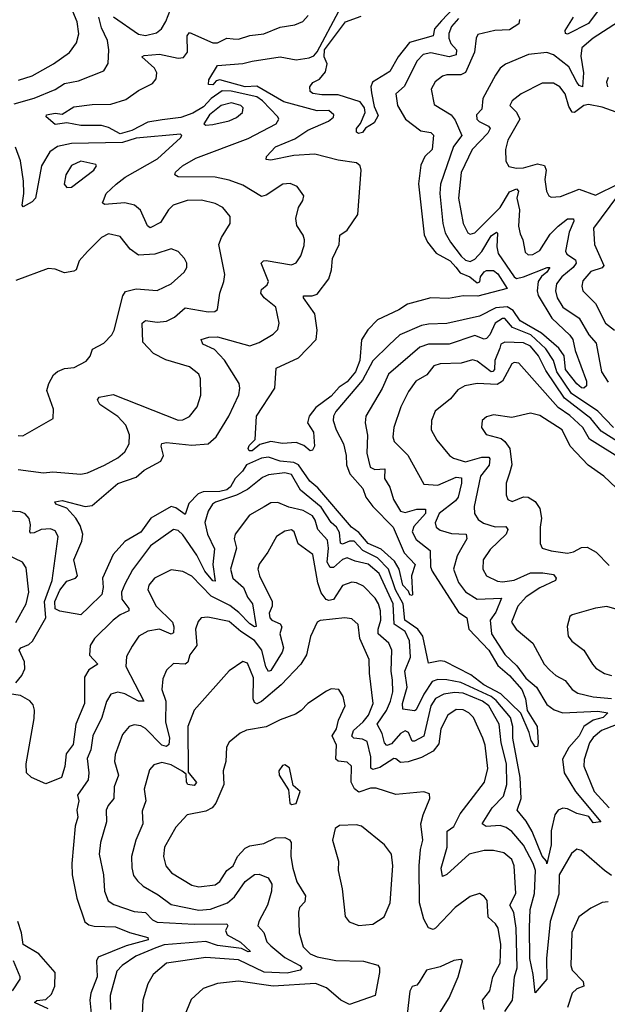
# Model space of a CAD drawing. Extents: x 1552033 to 1694788, y 811965 to 917215.
# Tile 528 of 632: x 1641212 to 1643746, y 899707 to 903955. Entities that reach past the tile are written whole.
import ezdxf

# ---------------------------------------------------------------- set-up
doc = ezdxf.new("R2010")
doc.units = 0

msp = doc.modelspace()

# ---------------------------------------------------------------- linework, layer by layer
at = {"layer": '0CON20XD'}
for points in [[(1643138.7, 904065), (1643030.9, 903949.1), (1643001.6, 903915), (1642994.7, 903885.3), (1642893.5, 903856.5), (1642844.2, 903795), (1642808.5, 903731.5), (1642734.2, 903685.8), (1642726.8, 903665), (1642729.2, 903639.2), (1642740.7, 903580.7), (1642758.8, 903541.2), (1642740.2, 903509.8), (1642703.2, 903486.8), (1642691.2, 903468.8), (1642673.8, 903463.8), (1642665, 903470), (1642664.8, 903485), (1642682.4, 903507.6), (1642702.5, 903555), (1642698.6, 903575), (1642680.5, 903600.5), (1642585, 903630.6), (1642515, 903630.4), (1642476.5, 903636.5), (1642465.3, 903645.3), (1642462.7, 903665), (1642476.6, 903683.4), (1642505, 903697.8), (1642530.5, 903729.5), (1642538, 903765), (1642524.9, 903795), (1642526.1, 903825), (1642616.9, 903945), (1642685, 903970.5)], [(1641206.1, 903693.9), (1641265, 903712.4), (1641357.5, 903765), (1641426.2, 903813.8), (1641456.4, 903855), (1641466.9, 903893.1), (1641459.4, 903945), (1641422.3, 904035)], [(1641616.6, 903966.6), (1641725, 903891.6), (1641755, 903886.8), (1641802.3, 903897.7), (1641823.1, 903915), (1641842.9, 903947.1), (1641861.8, 903998.2)], [(1642437.7, 902117.7), (1642405, 902130.6), (1642345, 902125.8), (1642295, 902135.5), (1642248.1, 902121.9), (1642215, 902094.8), (1642201.4, 902095), (1642197.7, 902105), (1642202.1, 902117.9), (1642226.9, 902143.1), (1642233.1, 902245), (1642312.7, 902365), (1642318.6, 902451.4), (1642414.7, 902495.3), (1642490, 902575), (1642494.7, 902615.3), (1642485.2, 902685.2), (1642435.7, 902755), (1642436.4, 902763.6), (1642472.8, 902762.8), (1642495, 902770), (1642545, 902836.7), (1642557.3, 902875), (1642561.6, 902925), (1642589.3, 902985), (1642592.5, 903025), (1642625, 903046.9), (1642670.9, 903115), (1642685.3, 903305), (1642680, 903325), (1642665, 903337.1), (1642585, 903348.4), (1642485, 903375.3), (1642395, 903368.9), (1642295, 903349.1), (1642275, 903351.2), (1642276, 903365), (1642315, 903406.5), (1642399, 903441), (1642455, 903477.8), (1642543.5, 903516.5), (1642565.7, 903534.3), (1642566.7, 903545), (1642545, 903562.6), (1642495, 903561.9), (1642350.8, 903600.8), (1642235, 903668.5), (1642185, 903665.3), (1642075.2, 903694.8), (1642058.9, 903691.1), (1642045, 903674.1), (1642026, 903675), (1642027.1, 903695), (1642065, 903757.5), (1642175, 903765.4), (1642215, 903776.5), (1642335, 903794.2), (1642405, 903781.2), (1642460.1, 903789.9), (1642480.7, 903799.3), (1642495, 903816.6), (1642588, 903992)], [(1643725, 904017.1), (1643665, 903938.7), (1643575, 903892), (1643565.5, 903895.5), (1643565, 903908.8), (1643601, 903965)], [(1644115, 903981.7), (1644055, 903948.2), (1644021.9, 903951.9), (1643955, 903943.9), (1643868.1, 903951.9), (1643795, 903945.3), (1643685, 903874.7), (1643637.2, 903832.8), (1643632.3, 903797.7), (1643644.5, 903725.5), (1643638.8, 903665), (1643625, 903670.9), (1643615, 903685.4), (1643581, 903751)], [(1641188.4, 903591.6), (1641275, 903615.7), (1641365, 903653.3), (1641405, 903680), (1641465, 903691.2), (1641575.4, 903734.6), (1641593.7, 903766.3), (1641596.6, 903825), (1641590.5, 903865), (1641565, 903920), (1641553.9, 903966.1)], [(1643368.2, 903955), (1643365, 903936.2), (1643325, 903910.3), (1643261.9, 903908.1), (1643188.7, 903891.3), (1643181.1, 903875), (1643173.5, 903815), (1643135, 903727.1), (1643115, 903716.9), (1643055, 903717.5), (1643035, 903711.1), (1643003.3, 903686.8), (1642987.1, 903655), (1642999.3, 903589.3), (1643072.5, 903545), (1643090.9, 903520.9), (1643119.6, 903455), (1643082.6, 903407.4), (1643026.6, 903245), (1643024.8, 903204.8), (1643036.6, 903075), (1643047.5, 903035), (1643069.5, 902995), (1643115.9, 902935), (1643135, 902917.8), (1643155, 902912.1), (1643175, 902922.1), (1643205, 902954.1), (1643245, 903022.2), (1643268.4, 903038.4), (1643273.2, 903033.2), (1643270.1, 902975), (1643275.4, 902945.4), (1643345, 902844.8), (1643355, 902838.3), (1643385, 902844.9), (1643486.4, 902886.4), (1643499.2, 902885), (1643485.6, 902865), (1643462.5, 902847.5), (1643448.8, 902825), (1643444.6, 902785), (1643448.6, 902765), (1643506.9, 902666.9), (1643585, 902594.1), (1643597.6, 902575), (1643607.2, 902527.2), (1643656.8, 902395), (1643656.4, 902375), (1643645.3, 902364.7), (1643635, 902366.2), (1643615, 902383.5), (1643566.2, 902445), (1643560, 902505), (1643537.4, 902537.4), (1643462.9, 902602.9), (1643370.6, 902655), (1643339.9, 902699.9), (1643315, 902715.4), (1643265, 902711.9), (1643195, 902675.2), (1643055, 902643.9), (1642975, 902641.9), (1642945, 902635.6), (1642851.8, 902595), (1642805, 902552.5), (1642735, 902482.5), (1642690.8, 902399.2), (1642575.8, 902265), (1642565.3, 902245), (1642564.1, 902225), (1642576.3, 902185), (1642608.1, 902125), (1642619.6, 902075), (1642621.3, 902035), (1642636.2, 901995), (1642692.3, 901932.3), (1642705.5, 901895.5), (1642735.2, 901855.2), (1642823.3, 901765), (1642869.6, 901655), (1642917.9, 901605), (1642902.5, 901555), (1642906.2, 901475), (1642905, 901470), (1642895, 901473.3), (1642889.4, 901489.4), (1642865, 901514.7), (1642849, 901585), (1642829, 901619), (1642771.1, 901671.1), (1642715, 901695.7), (1642675, 901742.3), (1642642.4, 901765), (1642498.5, 901935), (1642464.1, 901964.1), (1642414.4, 902034.4), (1642395, 902044.4), (1642335, 902049.8), (1642285, 902067.3), (1642255, 902063.7), (1642190, 902035), (1642173.3, 902006.7), (1642141.7, 901975), (1642120.9, 901939.1), (1642105, 901926.7), (1642075, 901918.9), (1642002.7, 901917.3), (1641981.3, 901908.7), (1641942.1, 901867.9), (1641925, 901820.4), (1641885, 901848.3), (1641865, 901854.1), (1641777.9, 901805), (1641735, 901744.5), (1641665.7, 901704.3), (1641615, 901647.5), (1641569.4, 901545), (1641572.2, 901505), (1641565.5, 901474.5), (1641509.6, 901420.4), (1641475, 901387.5), (1641385, 901402.5), (1641365, 901413.3), (1641364.1, 901445), (1641385, 901493.3), (1641415, 901532.2), (1641453.1, 901545), (1641460.6, 901555), (1641445.3, 901625), (1641479.3, 901705), (1641484.5, 901735), (1641473.2, 901773.2), (1641454.1, 901804.1), (1641415, 901847.8), (1641368, 901865), (1641364, 901875), (1641395, 901880.4), (1641495, 901854.7), (1641525, 901859.2), (1641635, 901954.3), (1641715, 901981.1), (1641748.2, 902011.8), (1641820.3, 902049.7), (1641831.8, 902075), (1641821.8, 902115), (1641825, 902127.1), (1641845, 902131.2), (1641955, 902119.5), (1642025, 902124.6), (1642059.1, 902155), (1642113.3, 902245), (1642156.6, 902336.6), (1642162.1, 902365), (1642157.9, 902385), (1642095, 902485.3), (1642051.6, 902531.6), (1642001.9, 902555), (1641994, 902575), (1642027.5, 902585), (1642065, 902587), (1642205, 902547.2), (1642245, 902562.5), (1642305, 902598.1), (1642325, 902618), (1642331.5, 902645), (1642316.5, 902715), (1642265.8, 902755), (1642251.9, 902775), (1642255, 902791.2), (1642278.8, 902811.2), (1642284.5, 902825), (1642253.6, 902905), (1642264, 902915), (1642275, 902915.9), (1642385, 902897.9), (1642405, 902905.6), (1642424, 902936), (1642439.1, 902980.9), (1642440, 903005), (1642434.4, 903025), (1642407.2, 903067.2), (1642403, 903097), (1642414.4, 903145), (1642432.9, 903175), (1642437.5, 903195), (1642408.1, 903235), (1642378.7, 903248.7), (1642347.5, 903245), (1642275, 903197.5), (1642255, 903192.5), (1642175, 903241.5), (1642115, 903262.7), (1642055, 903274.7), (1641895, 903276.2), (1641880.5, 903285), (1641883.5, 903296.5), (1641914.6, 903325), (1641972.1, 903357.9), (1642197.9, 903442.1), (1642318.8, 903505), (1642330, 903525), (1642325.4, 903535), (1642258.6, 903605), (1642235, 903621.4), (1642123.5, 903646.5), (1642085, 903647.2), (1642037.7, 903615), (1642005, 903578.4), (1641958.5, 903551.5), (1641906.9, 903533.1), (1641827, 903523), (1641765, 903512.7), (1641695, 903476.1), (1641645, 903462.1), (1641595, 903489.8), (1641565, 903497.7), (1641475, 903498), (1641415, 903510.4), (1641365, 903503.3), (1641326, 903535), (1641328, 903545), (1641365, 903551.8), (1641395, 903547.5), (1641445, 903578.5), (1641525, 903589.4), (1641605, 903590.7), (1641670, 903610), (1641725, 903649.3), (1641785, 903680), (1641800.2, 903699.8), (1641802.9, 903725), (1641793.7, 903745), (1641738.6, 903795), (1641749.4, 903800.6), (1641815, 903805.5), (1641895, 903789.2), (1641917.8, 903792.2), (1641935.2, 903814.8), (1641934.4, 903885), (1641945, 903899.6), (1642045, 903854.8), (1642065, 903855.3), (1642105, 903874.7), (1642132, 903872), (1642155, 903870.7), (1642205, 903886.8), (1642265, 903893.6), (1642335, 903922.5), (1642398.1, 903931.9), (1642433.3, 903946.7), (1642456.7, 903973.3)], [(1643105, 903959.8), (1643074.8, 903925), (1643062.9, 903895), (1643063.1, 903875), (1643071.9, 903851.9), (1643095.7, 903825), (1643095, 903803.8), (1643064.8, 903795.2), (1642985, 903811.6), (1642952.1, 903805), (1642924.5, 903775.5), (1642871.4, 903668.6), (1642834.6, 903635), (1642841.1, 903585), (1642875.8, 903525), (1642942.7, 903475), (1642985, 903468.1), (1642996.1, 903456.1), (1642991.5, 903395), (1642959.3, 903365), (1642942.8, 903327.2), (1642932.7, 903247.3), (1642957, 903027), (1642970.5, 902995), (1643008, 902948), (1643068.8, 902915), (1643092.7, 902887.3), (1643112.1, 902862.1), (1643152.9, 902845), (1643185, 902820), (1643196.6, 902823.4), (1643200, 902845), (1643215, 902867.1), (1643225, 902872.9), (1643255, 902872.9), (1643275, 902857.8), (1643314.4, 902795), (1643188.1, 902761.9), (1643125, 902764.1), (1643062.2, 902752.2), (1642984.7, 902755.3), (1642885, 902727.3), (1642847.4, 902702.6), (1642755, 902660), (1642713.3, 902616.7), (1642686.3, 902573.7), (1642678.7, 902485), (1642659.8, 902435), (1642625, 902391.9), (1642589.9, 902370.1), (1642555, 902330), (1642488.8, 902281.2), (1642460.5, 902245), (1642453.1, 902215), (1642479.4, 902175), (1642483.6, 902115), (1642475, 902097.1), (1642465, 902094.4), (1642437.7, 902117.7)], [(1643581, 903751), (1643515, 903803.7), (1643485, 903813.3), (1643406, 903804), (1643307.8, 903762.2), (1643285, 903745.8), (1643264.2, 903715.8), (1643210, 903615), (1643205, 903568.6), (1643182.4, 903545), (1643184.2, 903525), (1643193.1, 903515), (1643234.6, 903495), (1643241.2, 903485), (1643230.9, 903465), (1643163.2, 903395), (1643115.6, 903295), (1643104.4, 903185), (1643124.7, 903075), (1643145, 903035.6), (1643155, 903030), (1643175, 903035.4), (1643285, 903144.7), (1643325, 903211.9), (1643355.3, 903225.3), (1643363.6, 903215), (1643356.5, 903185), (1643367.2, 903135), (1643363.7, 903063.6), (1643370.7, 903030.7), (1643382.7, 903005), (1643391.8, 902951.8), (1643405, 902940.9), (1643425, 902942.3), (1643455, 902958.8), (1643500.2, 903029.8), (1643535, 903064.7), (1643575, 903095.9), (1643600, 903095), (1643602.5, 903085), (1643581.4, 903038.6), (1643566.6, 902956.6), (1643572.6, 902942.6), (1643608.9, 902918.9), (1643611.5, 902905), (1643598.9, 902885), (1643550.3, 902845), (1643527.6, 902815), (1643523, 902785), (1643530.6, 902755), (1643555, 902714.7), (1643625, 902667.3), (1643667, 902595), (1643698.9, 902558.9), (1643721.7, 902435), (1643750.5, 902390.5)], [(1643785, 903555.8), (1643725, 903577.7), (1643665, 903588.3), (1643645, 903584.3), (1643605, 903554.2), (1643595, 903556.5), (1643580.6, 903580.6), (1643565.4, 903635.4), (1643541.8, 903665), (1643515, 903680.8), (1643465, 903680.4), (1643375, 903634.6), (1643336.2, 903605), (1643326.7, 903585), (1643355, 903555.7), (1643369.5, 903525), (1643317.7, 903435), (1643307.3, 903395), (1643309.4, 903345), (1643322, 903322), (1643354.7, 903314.7), (1643385, 903315.3), (1643445, 903333.5), (1643475, 903325.9), (1643483.5, 903305), (1643477.5, 903265), (1643484.5, 903215), (1643494.3, 903195), (1643505, 903189.4), (1643545, 903192.7), (1643625, 903223.6), (1643695, 903198.2), (1643795, 903246.9)], [(1643750.8, 903705), (1643743.5, 903685), (1643746.9, 903665)], [(1642015, 903500), (1642045, 903503.2), (1642115, 903518.5), (1642147.4, 903532.6), (1642172.9, 903555), (1642175.6, 903575), (1642165.2, 903585.2), (1642125.8, 903595.8), (1642081.2, 903585), (1642030, 903545), (1642006.7, 903505), (1642015, 903500)], [(1641205, 902014.1), (1641315, 902000.3), (1641355, 902004.6), (1641475, 901994.1), (1641505, 902000), (1641577.6, 902032.4), (1641635.6, 902065), (1641665, 902090), (1641683.8, 902125), (1641685.9, 902164.1), (1641669.2, 902205), (1641635, 902243.5), (1641557.8, 902295), (1641548.1, 902315), (1641555, 902325.6), (1641615, 902337.5), (1641895, 902226.7), (1641915, 902228.2), (1641945, 902242.5), (1641977.9, 902285), (1641993.8, 902335), (1641991.5, 902405), (1641984.5, 902425), (1641945, 902457.3), (1641842.2, 902487.8), (1641789.4, 902515), (1641743.4, 902563.4), (1641740.9, 902645), (1641755, 902657.1), (1641805, 902650), (1641845, 902654.7), (1641879, 902671), (1641925, 902711), (1642025, 902694.6), (1642053.6, 902696.4), (1642065.4, 902704.6), (1642074.7, 902775.3), (1642092.7, 902825), (1642096.1, 902855), (1642071.3, 902985), (1642082.9, 903015), (1642120, 903075), (1642120, 903105), (1642087.8, 903145), (1642055, 903162.3), (1641995.8, 903175.8), (1641935, 903175.3), (1641873.3, 903155), (1641853.2, 903135), (1641819.5, 903080.5), (1641775, 903057.1), (1641763.8, 903065), (1641733.3, 903133.2), (1641706.9, 903155), (1641665, 903164.7), (1641577.7, 903157.7), (1641568.8, 903165), (1641572.9, 903175), (1641585.6, 903205), (1641628.2, 903245), (1641666.4, 903275), (1641806.9, 903355), (1641905.8, 903445), (1641911.2, 903455), (1641905, 903461.2), (1641715, 903443.8), (1641655, 903425.4), (1641435, 903420.2), (1641375, 903408), (1641342.5, 903385), (1641306.1, 903325), (1641280, 903185), (1641265, 903169.2), (1641227.5, 903147.5), (1641222.5, 903155), (1641230, 903205), (1641227.8, 903257.8), (1641215.6, 903345.6), (1641194.3, 903404.3)], [(1641415, 903230.6), (1641435, 903232.5), (1641531.4, 903305), (1641543.8, 903325), (1641539.7, 903329.7), (1641475, 903344.6), (1641435, 903325.5), (1641410.8, 903285), (1641403.6, 903245), (1641415, 903230.6)], [(1643790.4, 903195), (1643687.5, 903055), (1643690.9, 902985), (1643731, 902895), (1643725, 902884.3), (1643675, 902868.1), (1643641.2, 902828.8), (1643636.6, 902805), (1643640.3, 902785), (1643695, 902730.9), (1643739.3, 902645), (1643777.9, 902615)], [(1641205, 902161.4), (1641225, 902160), (1641355.8, 902234.2), (1641357.1, 902275), (1641329.2, 902355), (1641336.9, 902385), (1641357.3, 902422.7), (1641375, 902436.7), (1641405, 902450), (1641446.2, 902453.8), (1641498.6, 902481.4), (1641516.4, 902503.6), (1641526.5, 902533.5), (1641575, 902558.9), (1641609.5, 902595), (1641619.6, 902615), (1641656.9, 902763.1), (1641668, 902782), (1641715, 902793.4), (1641805, 902786.2), (1641865.6, 902815), (1641921.4, 902865), (1641932.2, 902885), (1641933.1, 902905), (1641922.9, 902925), (1641895, 902954.2), (1641865, 902965.6), (1641795, 902943.3), (1641725, 902938.7), (1641688.5, 902965), (1641645, 903020), (1641595, 903030.4), (1641565, 903015.5), (1641503.8, 902955), (1641468.9, 902915), (1641455, 902876.2), (1641445, 902870), (1641405, 902862), (1641365, 902878), (1641335, 902881.2), (1641195, 902830)], [(1643773.4, 902195), (1643705, 902265.6), (1643591.5, 902341.5), (1643528.7, 902435), (1643515.1, 902485), (1643481.2, 902535), (1643416.5, 902595), (1643337.4, 902627.4), (1643305, 902665.8), (1643293.9, 902665), (1643262.6, 902645), (1643239.3, 902595), (1643225, 902579.4), (1643215, 902577), (1643175, 902592.5), (1643065, 902554.7), (1642975, 902555.2), (1642938.4, 902541.6), (1642802.2, 902425), (1642775.6, 902364.4), (1642704.5, 902245), (1642702.3, 902215), (1642712, 902162), (1642709.7, 902085), (1642723.8, 902025), (1642744.3, 902014.3), (1642786.8, 902016.8), (1642786, 901975), (1642808.6, 901938.6), (1642824.2, 901885), (1642854.7, 901834.7), (1642875, 901828.1), (1642925, 901843.8), (1642962.7, 901842.7), (1642961.9, 901825), (1642911.4, 901768.6), (1642904.9, 901744.9), (1642921.9, 901711.9), (1642982.6, 901665), (1642983.9, 901595), (1642990.6, 901575), (1643105, 901399.4), (1643140.9, 901375), (1643148.9, 901325), (1643235.1, 901235.1), (1643275, 901169), (1643325, 901125.6), (1643378.5, 901065), (1643393.4, 901025), (1643401.1, 900975), (1643444.2, 900905), (1643448.8, 900835), (1643445, 900820), (1643435, 900817.5), (1643418.6, 900845), (1643409.8, 900879.8), (1643373.8, 900963.8), (1643286.7, 901046.7), (1643214.2, 901085), (1643157.9, 901127.9), (1643045, 901186.1), (1643025, 901188.6), (1642975, 901178.9), (1642951.2, 901295), (1642929.2, 901325), (1642873.4, 901365), (1642865.4, 901435), (1642833.3, 901495), (1642803.3, 901585), (1642755, 901632.6), (1642692.2, 901665), (1642655, 901704.5), (1642635, 901704.9), (1642605, 901692.8), (1642596.3, 901696.3), (1642591.9, 901741.9), (1642578.6, 901765), (1642555.7, 901785.7), (1642511.7, 901851.8), (1642423.2, 901925), (1642385, 901992.5), (1642355, 901999.4), (1642285, 901991.2), (1642259.7, 901980.3), (1642195, 901927.9), (1642147, 901903), (1642056, 901874), (1642043.8, 901865), (1642025, 901834.3), (1642010, 901785), (1642022.4, 901735), (1642052.2, 901672.2), (1642045.4, 901605), (1642055, 901532.5), (1642045, 901534.5), (1642010.8, 901575), (1641975.3, 901645.3), (1641915, 901732.5), (1641895, 901750.6), (1641875, 901755.4), (1641775.7, 901685), (1641698, 901582), (1641665, 901519.2), (1641651, 901485), (1641652.8, 901455), (1641682.2, 901415), (1641682.5, 901405), (1641645, 901387.6), (1641614.6, 901365), (1641535, 901285.6), (1641515.7, 901254.3), (1641513.3, 901213.3), (1641548.8, 901175), (1641510.4, 901149.6), (1641491.4, 901118.6), (1641490.9, 901005), (1641454.4, 900915.6), (1641441.9, 900828.1), (1641412.8, 900787.2), (1641406.3, 900733.7), (1641392.7, 900685), (1641325, 900658.5), (1641263.1, 900685), (1641241.9, 900705), (1641240.2, 900745), (1641275, 900940), (1641275.7, 900975.7), (1641269.6, 900999.6), (1641255, 901016.5), (1641215, 901039.2), (1641165.9, 901045.9)], [(1643795, 902132), (1643719.4, 902179.4), (1643674.8, 902235), (1643561.9, 902321.9), (1643481.4, 902441.4), (1643450.2, 902505), (1643415, 902546.8), (1643385, 902560.3), (1643305, 902563), (1643287.6, 902555), (1643282.8, 902537.2), (1643261.6, 902485), (1643259.7, 902445), (1643252.8, 902437.2), (1643245, 902435.6), (1643185, 902481.6), (1643165, 902487.9), (1643116.3, 902473.7), (1643025, 902470.8), (1642998.6, 902461.4), (1642967.9, 902422.1), (1642921.2, 902395), (1642889, 902351), (1642855.3, 902285), (1642825.8, 902195), (1642821.3, 902155), (1642827.3, 902135), (1642886.6, 902076.6), (1642955, 901951.1), (1643015, 901946.9), (1643095, 901981.1), (1643118, 901978), (1643118.1, 901955), (1643103.3, 901895), (1643091, 901879), (1643021.9, 901825), (1643004.7, 901784.7), (1643008.1, 901765), (1643025, 901752), (1643075, 901737.7), (1643138.2, 901735), (1643140, 901715), (1643112.6, 901667.4), (1643098.6, 901641.4), (1643082.4, 901585), (1643105, 901526.4), (1643135, 901485.9), (1643184.5, 901454.5), (1643289.6, 901459.6), (1643265, 901398.9), (1643241.2, 901365), (1643246.4, 901305), (1643305, 901216.8), (1643356.8, 901166.8), (1643394.8, 901114.8), (1643441, 901075), (1643485, 901000.6), (1643517.4, 900977.4), (1643555, 900964.8), (1643705, 900971.1), (1643748.2, 900965), (1643728.5, 900945), (1643685, 900932.6), (1643645.9, 900905), (1643625, 900865.8), (1643580.5, 900815), (1643553.6, 900765), (1643560.9, 900705), (1643609.5, 900625), (1643718.8, 900495), (1643685, 900490.6), (1643667.3, 900517.3), (1643615, 900529.8), (1643575, 900550.4), (1643555, 900553.2), (1643534.8, 900545.2), (1643520, 900525), (1643504, 900455), (1643503.8, 900395), (1643485, 900312.5), (1643484.6, 900324.6), (1643465, 900346.7), (1643422.5, 900452.5), (1643396.8, 900496.8), (1643358.2, 900545), (1643374.8, 900595), (1643370.9, 900685), (1643339.5, 900855), (1643339.2, 900905), (1643329.4, 900945), (1643267.7, 901017.7), (1643245.5, 901035.5), (1643115.1, 901095.1), (1643055, 901107.2), (1643015, 901108.8), (1642990.5, 901099.5), (1642955.1, 901045), (1642922, 900978), (1642915, 900973.7), (1642865, 900980), (1642863, 901005), (1642883.6, 901075), (1642873.5, 901145), (1642897.1, 901205), (1642893.3, 901275), (1642874.1, 901315), (1642827, 901347), (1642822.9, 901435), (1642761.9, 901565), (1642715, 901606), (1642658.5, 901618.5), (1642625, 901633.2), (1642605, 901626.7), (1642565, 901591.5), (1642550.8, 901590.8), (1642538.8, 901615), (1642544.1, 901675), (1642539.7, 901709.7), (1642497.5, 901755), (1642487.1, 901795), (1642474.3, 901814.3), (1642435, 901837.6), (1642372.4, 901852.4), (1642325, 901872.1), (1642295, 901870.5), (1642266.5, 901853.5), (1642203.3, 901816.7), (1642141.8, 901735), (1642137.7, 901715), (1642146.8, 901675), (1642121.4, 901585), (1642130.8, 901545), (1642176.6, 901505), (1642195, 901463.3), (1642216.2, 901435), (1642232.5, 901337.5), (1642225, 901335.5), (1642205, 901348.6), (1642157.7, 901397.7), (1642117.8, 901427.8), (1642037.9, 901467.9), (1641955, 901554.7), (1641915, 901573.8), (1641865, 901581.9), (1641792.9, 901545), (1641769.4, 901515), (1641764.5, 901495), (1641800.3, 901425), (1641870.5, 901355), (1641877.2, 901335), (1641875, 901309.2), (1641865, 901303.4), (1641815, 901325.7), (1641765, 901316.9), (1641725.3, 901294.7), (1641697.2, 901252.8), (1641671.9, 901208.1), (1641670.3, 901165), (1641747.1, 901015), (1641725, 901015.3), (1641665, 901046.8), (1641635, 901053.8), (1641605, 901045.6), (1641586.4, 901013.6), (1641566.5, 900945), (1641527.6, 900865), (1641518.7, 900805), (1641503, 900767), (1641510.3, 900705), (1641506.6, 900675), (1641461.1, 900608.9), (1641466.3, 900585), (1641457.8, 900545), (1641463, 900515), (1641451.6, 900475), (1641437.2, 900315), (1641438.9, 900265), (1641458.4, 900165), (1641492.4, 900062.4), (1641509.9, 900049.9), (1641533.8, 900043.8), (1641625, 900040.8), (1641685, 900017.2), (1641764.2, 899995), (1641765.7, 899985), (1641670.7, 899959.3), (1641549.7, 899910.3), (1641542.9, 899895), (1641546.3, 899825), (1641519.4, 899755), (1641514.8, 899725), (1641527.7, 899595)], [(1643815.4, 902055), (1643670.3, 902145), (1643640.6, 902195), (1643585, 902246.7), (1643535, 902282.3), (1643365, 902472.9), (1643345, 902476.4), (1643335, 902470), (1643294.2, 902395.8), (1643270.9, 902380.9), (1643184.8, 902385.2), (1643132, 902375), (1643101.5, 902358.5), (1643070.4, 902319.6), (1643004.7, 902265.3), (1642987.7, 902225), (1642986.2, 902185), (1643010.6, 902140.6), (1643065.3, 902075.3), (1643082.9, 902062.9), (1643135, 902047), (1643205, 902068), (1643235, 902067.1), (1643239.6, 902059.6), (1643236.5, 902033.5), (1643199, 901985), (1643171.8, 901855), (1643173.8, 901825), (1643189, 901799), (1643212.8, 901782.8), (1643262.8, 901767.2), (1643308.8, 901768.8), (1643318.1, 901755), (1643309.7, 901735), (1643241.2, 901668.8), (1643211.1, 901625), (1643209.7, 901585), (1643225, 901555.6), (1643272.3, 901532.3), (1643295, 901529.2), (1643345, 901536.5), (1643415, 901568.2), (1643468.5, 901568.5), (1643515, 901561.2), (1643526.2, 901546.2), (1643523.1, 901535), (1643455, 901503.3), (1643397.2, 901465), (1643361.1, 901425), (1643332.7, 901355), (1643353.1, 901325), (1643425, 901264.4), (1643473.6, 901175), (1643498.7, 901148.7), (1643525, 901126.2), (1643565, 901104.6), (1643594.6, 901065), (1643618.9, 901048.9), (1643685, 901033.9), (1643765, 901026.5)], [(1643785, 901934.6), (1643731.8, 901985), (1643663.6, 902033.6), (1643586.9, 902115), (1643551.2, 902185), (1643455, 902247.5), (1643415, 902257.3), (1643335, 902238.2), (1643255, 902249.5), (1643225, 902241.9), (1643206.9, 902225), (1643204.4, 902195), (1643224.4, 902165), (1643288.4, 902148.4), (1643305.2, 902135.2), (1643325.9, 902105), (1643334.5, 902035), (1643325, 901998.8), (1643310.4, 901955), (1643310.8, 901905), (1643317.1, 901885), (1643335.6, 901875.6), (1643385, 901896.1), (1643405, 901895.3), (1643435, 901876.4), (1643455, 901845.8), (1643462.1, 901805), (1643456.2, 901765), (1643457.1, 901695), (1643465.5, 901675.5), (1643503.7, 901663.7), (1643575, 901653.8), (1643600.5, 901659.5), (1643635, 901678.5), (1643659.2, 901679.2), (1643698.1, 901658.1), (1643755, 901600.5)], [(1641195, 901093.6), (1641221.5, 901125), (1641234.7, 901155), (1641232.7, 901185), (1641209.4, 901235), (1641217.1, 901245), (1641250.7, 901259.3), (1641266.8, 901273.2), (1641325.3, 901374.7), (1641319.3, 901445), (1641351.7, 901535), (1641377.7, 901725), (1641365, 901750), (1641345, 901758.8), (1641305, 901755.3), (1641275, 901740.4), (1641260.3, 901740.3), (1641255.6, 901745.6), (1641258.4, 901775), (1641253, 901803), (1641235, 901822.7), (1641215, 901831.9), (1640985, 901844.7)], [(1643765, 900263.5), (1643735, 900284.3), (1643635, 900370), (1643615, 900375.8), (1643592.5, 900357.5), (1643538.3, 900265), (1643538, 900182), (1643500.1, 900065), (1643483.8, 899905), (1643485.5, 899815), (1643435, 899756.7), (1643427, 899835), (1643411.7, 899905), (1643411.4, 900038.6), (1643413.4, 900116.6), (1643432.1, 900185), (1643436.7, 900285), (1643427, 900315), (1643385, 900394.2), (1643335, 900452.9), (1643310.5, 900470.5), (1643285, 900478), (1643223.5, 900473.5), (1643206.9, 900485), (1643250, 900555), (1643298.8, 900605), (1643313.7, 900655), (1643311.6, 900745), (1643289, 900835), (1643279.8, 900915), (1643235.5, 900995), (1643208.6, 901015), (1643125, 901049), (1643087.6, 901052.4), (1643041.5, 901045), (1643005, 901026.7), (1642985.3, 900995.3), (1642955, 900864.3), (1642915, 900842.2), (1642905, 900842.3), (1642889.4, 900879.4), (1642875, 900887), (1642855, 900875.7), (1642815, 900831.3), (1642795, 900823.7), (1642785.2, 900835.2), (1642776, 900875), (1642754.3, 900915), (1642794.6, 900975), (1642811.7, 901015), (1642821.9, 901055), (1642820.3, 901105), (1642814, 901145), (1642816.5, 901235), (1642804.7, 901265), (1642758.8, 901305), (1642757.5, 901325), (1642770, 901365), (1642767.8, 901405), (1642759.8, 901435), (1642745, 901459.6), (1642695, 901510.7), (1642665, 901525.8), (1642645, 901528.8), (1642605, 901513.9), (1642565, 901453.9), (1642545, 901448.7), (1642533.6, 901453.6), (1642512.4, 901482.4), (1642497.8, 901525), (1642476.9, 901646.9), (1642413.4, 901693.4), (1642395.5, 901745), (1642385, 901753.3), (1642355, 901748.7), (1642319.5, 901725), (1642282.7, 901657.3), (1642244.2, 901605.8), (1642239.6, 901585), (1642246.4, 901555), (1642301, 901445), (1642301.6, 901425), (1642288.4, 901395), (1642291.4, 901375), (1642300, 901365), (1642335, 901348.6), (1642342, 901335), (1642334.5, 901305), (1642349.3, 901245), (1642343.6, 901226.4), (1642295, 901147.1), (1642285, 901143.1), (1642272.9, 901162.9), (1642256.3, 901235), (1642225, 901276.3), (1642165.3, 901315.3), (1642115, 901358.2), (1642023.4, 901376.6), (1641995, 901374.4), (1641981.2, 901358.8), (1641970.4, 901325), (1641975.7, 901255), (1641945.3, 901215), (1641936.7, 901183.3), (1641925, 901174.7), (1641875, 901177.3), (1641845, 901148.6), (1641829.5, 901110.5), (1641824.7, 901065), (1641842.6, 901015), (1641841, 900925), (1641857.8, 900855), (1641855, 900827.8), (1641845, 900818.9), (1641824.3, 900825), (1641755, 900896.9), (1641735, 900908.7), (1641705, 900912.1), (1641684.4, 900905), (1641655, 900870.8), (1641623.5, 900785), (1641621.1, 900755), (1641637.5, 900695), (1641620, 900645), (1641618.2, 900595), (1641593.1, 900565), (1641585.4, 900545), (1641586.4, 900495), (1641560.4, 900405), (1641555.3, 900355), (1641573.4, 900265), (1641577.5, 900195), (1641593.8, 900153.8), (1641618.3, 900138.3), (1641705, 900107.4), (1641755, 900102.9), (1641785, 900071.9), (1641805, 900062.2), (1641965, 900052.7), (1642106, 900055), (1642110, 900045), (1642099.5, 900025), (1642106.2, 900006.2), (1642164, 899975), (1642207.7, 899935), (1642196.7, 899933.3), (1642168.1, 899948.1), (1642065, 899961), (1642015, 899977.4), (1641835, 899963), (1641798.7, 899951.3), (1641713.2, 899915), (1641653.6, 899875), (1641630.6, 899849.4), (1641602.6, 899745), (1641603.5, 899685)], [(1641195, 901354.4), (1641240.3, 901435), (1641251.1, 901485), (1641239.6, 901589.6), (1641224.4, 901615), (1641160.4, 901645)], [(1643812.8, 901402.8), (1643745, 901422.9), (1643695.5, 901415.5), (1643595, 901387.8), (1643585, 901380), (1643572.8, 901337.2), (1643578.2, 901295), (1643593.2, 901273.2), (1643644.6, 901235), (1643683.2, 901175), (1643697.7, 901157.7), (1643735, 901133.8), (1643765, 901125.4)], [(1643304.5, 899675.5), (1643337.9, 899725), (1643346.5, 899825), (1643357.7, 899865), (1643353.5, 900035), (1643343.4, 900103.4), (1643326.2, 900135), (1643351.9, 900185), (1643344.7, 900305), (1643335, 900331.9), (1643300.4, 900360.4), (1643255, 900371.2), (1643215, 900370), (1643150, 900355), (1643055, 900266.4), (1643035, 900259.2), (1643030, 900295), (1643055.2, 900384.8), (1643055.3, 900454.7), (1643085.2, 900474.8), (1643111.7, 900528.3), (1643155, 900584.4), (1643216.9, 900665), (1643231.4, 900725), (1643219.2, 900825), (1643210, 900855), (1643169.7, 900945), (1643149.6, 900965), (1643125, 900977.8), (1643095, 900979.5), (1643058, 900955), (1643027.9, 900895), (1643019.8, 900830.2), (1642995, 900799.4), (1642945, 900772.4), (1642887.5, 900752.5), (1642855, 900750.3), (1642835, 900766.8), (1642825, 900766.9), (1642765, 900728.1), (1642735, 900720.7), (1642726.3, 900726.4), (1642725.8, 900775), (1642710.6, 900840.6), (1642691, 900851), (1642652.5, 900855), (1642644.4, 900864.4), (1642651.1, 900888.9), (1642693.7, 900925), (1642716.8, 900955), (1642736.2, 901005), (1642720.3, 901135), (1642719.7, 901195), (1642679, 901285), (1642671.3, 901345), (1642645, 901369.6), (1642615, 901374.6), (1642507.6, 901362.4), (1642495, 901355.7), (1642466.6, 901293.4), (1642448.5, 901215), (1642424.8, 901175.2), (1642340.4, 901085), (1642255, 901014), (1642235, 901004), (1642225, 901009.6), (1642218.3, 901025), (1642220.2, 901115), (1642195, 901179.2), (1642174.2, 901185.8), (1642115, 901146), (1641964.3, 900975.7), (1641937.1, 900905), (1641938.6, 900708.6), (1641975, 900663.8), (1641965, 900651.5), (1641937.5, 900655), (1641931.1, 900665), (1641929.7, 900699.7), (1641912.6, 900712.6), (1641865, 900739.7), (1641825, 900750), (1641790, 900740), (1641771.4, 900718.6), (1641749.3, 900635), (1641756.1, 900585), (1641740.1, 900539.9), (1641742.4, 900485), (1641712.3, 900415), (1641693.8, 900345), (1641695.3, 900295.3), (1641703.3, 900263.3), (1641719.4, 900239.4), (1641745, 900217.3), (1641809.7, 900179.7), (1641865, 900137.8), (1641985, 900113.2), (1642035, 900117.8), (1642108.2, 900145), (1642138.9, 900171.1), (1642185, 900236.7), (1642225, 900266.9), (1642245, 900267.9), (1642283.2, 900253.2), (1642299.6, 900225), (1642298.2, 900195), (1642281.2, 900135), (1642243.6, 900065), (1642238.8, 900045), (1642265, 900016.7), (1642277.3, 899977.3), (1642295, 899959.5), (1642355, 899909.1), (1642419.6, 899875), (1642429.1, 899865), (1642421.1, 899855), (1642365, 899842.1), (1642265.9, 899845.9), (1642155, 899899.2), (1642015, 899909.4), (1641845, 899884.5), (1641788.1, 899835), (1641764.5, 899795), (1641742.9, 899725), (1641736.2, 899576.2)], [(1643214.7, 899685), (1643207.9, 899725), (1643240, 899765), (1643253.2, 899825), (1643284.2, 899885), (1643287, 899965), (1643275.2, 900035.2), (1643264.4, 900055), (1643233, 900083), (1643227.8, 900155), (1643215, 900172.5), (1643195, 900185.6), (1643155, 900172.7), (1643090.6, 900125), (1643005, 900035.6), (1642995, 900029.5), (1642975, 900036.7), (1642955, 900074.2), (1642935.8, 900145), (1642935.7, 900304.3), (1642941.2, 900375), (1642951.3, 900415), (1642942.8, 900485), (1642952.5, 900525), (1642981.4, 900595), (1642980, 900615), (1642955, 900624.2), (1642835, 900611.8), (1642749.4, 900639.4), (1642725, 900639.2), (1642675, 900622.2), (1642656.1, 900636.1), (1642641.7, 900665), (1642642.9, 900735), (1642625, 900752.1), (1642586.2, 900756.2), (1642576, 900765), (1642578.9, 900825), (1642559.2, 900865), (1642578.3, 900895), (1642587.5, 900932.5), (1642615.3, 900994.7), (1642606.7, 901035), (1642588.8, 901065), (1642555, 901067.5), (1642535, 901058.6), (1642454.2, 901005), (1642426, 900974), (1642401.7, 900958.3), (1642335, 900934.6), (1642275.2, 900904.8), (1642190.2, 900889.8), (1642163.2, 900876.8), (1642115, 900838.1), (1642104, 900816), (1642100.7, 900755), (1642088.9, 900715), (1642092.2, 900655), (1642057.7, 900575), (1642041.5, 900555), (1642015, 900540.3), (1641935, 900524.2), (1641885, 900471.4), (1641837.1, 900385), (1641832.1, 900345), (1641842.7, 900305), (1641866.7, 900275), (1641955, 900220.8), (1641985, 900214.6), (1642055, 900222.6), (1642075, 900236.6), (1642105.2, 900284.8), (1642133.1, 900305), (1642152.1, 900345), (1642185, 900380), (1642205, 900390.3), (1642265, 900400.9), (1642315, 900424.7), (1642355, 900427.2), (1642375, 900416.2), (1642382.3, 900405), (1642381.9, 900345), (1642390.6, 900295), (1642406.7, 900235), (1642445.4, 900175), (1642441.5, 900148.5), (1642419.4, 900125), (1642414.5, 900105), (1642417.9, 900015), (1642434, 899955), (1642465.4, 899925), (1642495, 899911.6), (1642575, 899895.7), (1642695, 899892.7), (1642756.7, 899876.7), (1642764.4, 899865), (1642763.8, 899845), (1642745.3, 899744.7), (1642635, 899706.7), (1642596.5, 899725), (1642535, 899777.6), (1642487.4, 899797.4), (1642305, 899784.8), (1642155, 899807.6), (1642065, 899797.1), (1642004, 899776), (1641952.1, 899727.9), (1641921.5, 899655)], [(1643785, 900912.7), (1643721, 900889), (1643685, 900858.8), (1643670.3, 900835), (1643647, 900763), (1643645.6, 900735), (1643689.6, 900625), (1643755, 900555.2)], [(1642385, 900568.8), (1642405, 900573.8), (1642422, 900625), (1642391.2, 900651.2), (1642375, 900727.5), (1642355, 900740), (1642345, 900736.7), (1642330, 900715), (1642331.4, 900695), (1642371.7, 900631.7), (1642376.7, 900575), (1642385, 900568.8)], [(1642675, 900046.9), (1642735, 900052.9), (1642784.2, 900085), (1642809.6, 900145), (1642822, 900305), (1642815.4, 900355), (1642785.4, 900395.4), (1642685.7, 900475.7), (1642665, 900480.7), (1642591.4, 900478.6), (1642572, 900465), (1642561.5, 900415), (1642586.4, 900325), (1642585.6, 900285), (1642603.2, 900205), (1642615.5, 900085.5), (1642633.5, 900063.5), (1642675, 900046.9)], [(1643749.8, 900149.8), (1643725, 900146.4), (1643675, 900122.2), (1643623.1, 900085), (1643593.7, 900016.4), (1643589.1, 899875), (1643594.8, 899854.8), (1643642.9, 899805), (1643645.5, 899785), (1643615, 899774.1), (1643594.5, 899755), (1643575, 899693.6)], [(1641335, 899686.9), (1641276.2, 899715), (1641285.9, 899724.1), (1641325, 899727.8), (1641348.6, 899751.4), (1641363.2, 899785), (1641365, 899844), (1641294.3, 899925), (1641226.9, 899965), (1641219.8, 900015), (1641204, 900065)], [(1643026.2, 899673.8), (1643065, 899735.7), (1643102.9, 899825), (1643122.5, 899895), (1643115, 899900), (1643085, 899895.7), (1643025, 899868.2), (1642966, 899855), (1642935, 899802.9), (1642925, 899790), (1642905, 899783.8), (1642895, 899763.3), (1642883.6, 899665)], [(1641180.5, 899765), (1641214.2, 899815), (1641214.3, 899825), (1641185.6, 899895)]]:
    msp.add_lwpolyline(points, dxfattribs=at)

doc.saveas('drawing.dxf')
